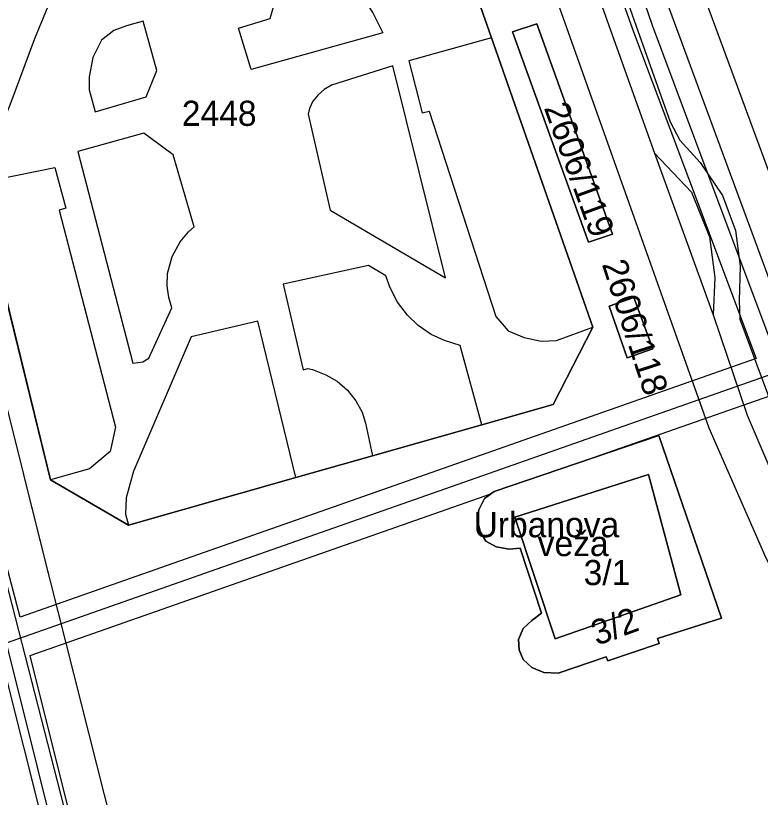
# Model space of a CAD drawing. Extents: x -263423 to -261326, y -1240067 to -1237864.
# Drawn here: x -262823.4 to -262764.1, y -1239574.4 to -1239512.2 of the extents above; entities that cross this region are included whole.
import ezdxf

# ---------------------------------------------------------------- set-up
doc = ezdxf.new("R2010")
doc.units = 0
for name, color, linetype in [('body_kn', 7, 'Continuous'), ('kladpar_druhypozemkov', 7, 'Continuous'), ('kladpar_hranice', 7, 'Continuous'), ('kladpar_parcelnecisla', 7, 'Continuous'), ('kladpar_plochy', 7, 'Continuous'), ('popisy', 7, 'Continuous'), ('tarchy_linie', 7, 'Continuous'), ('zappar_hrandruhpozemk', 7, 'Continuous')]:
    doc.layers.add(name, color=color, linetype=linetype)

msp = doc.modelspace()

# ---------------------------------------------------------------- linework, layer by layer
at = {"layer": 'body_kn'}
for p, q in [((-262813.24, -1239512.62), (-262813.24, -1239512.62)), ((-262803.13, -1239512.4), (-262803.13, -1239512.4)), ((-262814.56, -1239513), (-262814.56, -1239513)), ((-262805.65, -1239513.18), (-262805.65, -1239513.18)), ((-262781.9, -1239512.85), (-262781.9, -1239512.85)), ((-262781.9, -1239512.85), (-262781.9, -1239512.85)), ((-262772.71, -1239512.94), (-262772.71, -1239512.94)), ((-262815.57, -1239513.36), (-262815.57, -1239513.36)), ((-262794.15, -1239513.55), (-262794.15, -1239513.55)), ((-262794.15, -1239513.55), (-262794.15, -1239513.55)), ((-262783.83, -1239513.48), (-262783.83, -1239513.48)), ((-262774.19, -1239513.47), (-262774.19, -1239513.47)), ((-262821.9, -1239514.04), (-262821.9, -1239514.04)), ((-262816.57, -1239514.15), (-262816.57, -1239514.15)), ((-262785.49, -1239513.95), (-262785.49, -1239513.95)), ((-262785.49, -1239513.95), (-262785.49, -1239513.95)), ((-262817.25, -1239515.51), (-262817.25, -1239515.51)), ((-262792.08, -1239515.78), (-262792.08, -1239515.78)), ((-262793.36, -1239516.17), (-262793.36, -1239516.17)), ((-262817.53, -1239517.05), (-262817.53, -1239517.05)), ((-262812.15, -1239516.55), (-262812.15, -1239516.55)), ((-262812.15, -1239516.55), (-262812.15, -1239516.55)), ((-262804.64, -1239516.48), (-262804.64, -1239516.48)), ((-262817.53, -1239518.09), (-262817.53, -1239518.09)), ((-262798.82, -1239518.06), (-262798.82, -1239518.06)), ((-262798.24, -1239517.72), (-262798.24, -1239517.72)), ((-262813, -1239518.65), (-262813, -1239518.65)), ((-262799.29, -1239518.45), (-262799.29, -1239518.45)), ((-262799.72, -1239519), (-262799.72, -1239519)), ((-262817.07, -1239519.85), (-262817.07, -1239519.85)), ((-262800.09, -1239520.04), (-262800.09, -1239520.04)), ((-262799.99, -1239519.57), (-262799.99, -1239519.57)), ((-262791.03, -1239519.92), (-262791.03, -1239519.92)), ((-262790.47, -1239519.78), (-262790.47, -1239519.78)), ((-262771.26, -1239520.65), (-262771.26, -1239520.65)), ((-262813.18, -1239521.55), (-262813.18, -1239521.55)), ((-262770.5, -1239522.11), (-262770.5, -1239522.11)), ((-262818.44, -1239523), (-262818.44, -1239523)), ((-262810.84, -1239523.26), (-262810.84, -1239523.26)), ((-262810.84, -1239523.26), (-262810.84, -1239523.26)), ((-262772.53, -1239523.13), (-262772.53, -1239523.13)), ((-262772.53, -1239523.13), (-262772.53, -1239523.13)), ((-262768.89, -1239523.87), (-262768.89, -1239523.87)), ((-262820.27, -1239524.28), (-262820.27, -1239524.28)), ((-262769.81, -1239525.13), (-262769.81, -1239525.13)), ((-262768.34, -1239524.58), (-262768.34, -1239524.58)), ((-262769.58, -1239526.25), (-262769.58, -1239526.25)), ((-262769.58, -1239526.25), (-262769.58, -1239526.25)), ((-262767.09, -1239526.51), (-262767.09, -1239526.51)), ((-262819.39, -1239527.51), (-262819.39, -1239527.51)), ((-262819.92, -1239527.66), (-262819.92, -1239527.66)), ((-262798.35, -1239527.68), (-262798.35, -1239527.68)), ((-262809.62, -1239529.4), (-262809.62, -1239529.4)), ((-262809.17, -1239529), (-262809.17, -1239529)), ((-262766.07, -1239529.3), (-262766.07, -1239529.3)), ((-262775.87, -1239529.59), (-262775.87, -1239529.59)), ((-262768.15, -1239529.79), (-262768.15, -1239529.79)), ((-262768.15, -1239529.79), (-262768.15, -1239529.79)), ((-262810.3, -1239530.2), (-262810.3, -1239530.2)), ((-262777.77, -1239530.22), (-262777.77, -1239530.22)), ((-262810.93, -1239531.35), (-262810.93, -1239531.35)), ((-262795.29, -1239532.08), (-262795.29, -1239532.08)), ((-262765.69, -1239532.12), (-262765.69, -1239532.12)), ((-262811.31, -1239532.7), (-262811.31, -1239532.7)), ((-262793.92, -1239532.89), (-262793.92, -1239532.89)), ((-262789.17, -1239533.07), (-262789.17, -1239533.07)), ((-262789.17, -1239533.07), (-262789.17, -1239533.07)), ((-262767.72, -1239533.02), (-262767.72, -1239533.02)), ((-262767.72, -1239533.02), (-262767.72, -1239533.02)), ((-262811.34, -1239533.7), (-262811.34, -1239533.7)), ((-262802.08, -1239533.56), (-262802.08, -1239533.56)), ((-262793.57, -1239533.86), (-262793.57, -1239533.86)), ((-262811.19, -1239534.62), (-262811.19, -1239534.62)), ((-262792.98, -1239535), (-262792.98, -1239535)), ((-262774.15, -1239534.62), (-262774.15, -1239534.62)), ((-262765.78, -1239534.88), (-262765.78, -1239534.88)), ((-262810.96, -1239535.44), (-262810.96, -1239535.44)), ((-262776.13, -1239535.32), (-262776.13, -1239535.32)), ((-262792.2, -1239536.04), (-262792.2, -1239536.04)), ((-262785.16, -1239536.14), (-262785.16, -1239536.14)), ((-262767.85, -1239535.99), (-262767.85, -1239535.99)), ((-262804.11, -1239536.5), (-262804.11, -1239536.5)), ((-262791.33, -1239536.86), (-262791.33, -1239536.86)), ((-262765.73, -1239536.35), (-262765.73, -1239536.35)), ((-262790.31, -1239537.56), (-262790.31, -1239537.56)), ((-262784.18, -1239537.27), (-262784.18, -1239537.27)), ((-262777.42, -1239536.99), (-262777.42, -1239536.99)), ((-262777.42, -1239536.99), (-262777.42, -1239536.99)), ((-262809.42, -1239537.75), (-262809.42, -1239537.75)), ((-262789.25, -1239538.05), (-262789.25, -1239538.05)), ((-262782.89, -1239537.82), (-262782.89, -1239537.82)), ((-262781.55, -1239538.1), (-262781.55, -1239538.1)), ((-262780.31, -1239538.04), (-262780.31, -1239538.04)), ((-262787.99, -1239538.44), (-262787.99, -1239538.44)), ((-262772.65, -1239538.72), (-262772.65, -1239538.72)), ((-262774.69, -1239539.43), (-262774.69, -1239539.43)), ((-262774.69, -1239539.43), (-262774.69, -1239539.43)), ((-262814.07, -1239539.86), (-262814.07, -1239539.86)), ((-262813.26, -1239539.75), (-262813.26, -1239539.75)), ((-262812.8, -1239539.46), (-262812.8, -1239539.46)), ((-262764.43, -1239539.49), (-262764.43, -1239539.49)), ((-262800.5, -1239540.37), (-262800.5, -1239540.37)), ((-262800.14, -1239540.28), (-262800.14, -1239540.28)), ((-262799.76, -1239540.36), (-262799.76, -1239540.36)), ((-262798.7, -1239540.77), (-262798.7, -1239540.77)), ((-262797.79, -1239541.29), (-262797.79, -1239541.29)), ((-262796.98, -1239542), (-262796.98, -1239542)), ((-262796.3, -1239542.85), (-262796.3, -1239542.85)), ((-262780.58, -1239543.13), (-262780.58, -1239543.13)), ((-262795.8, -1239543.75), (-262795.8, -1239543.75)), ((-262765.15, -1239543.98), (-262765.15, -1239543.98)), ((-262815.45, -1239544.95), (-262815.45, -1239544.95)), ((-262795.53, -1239544.64), (-262795.53, -1239544.64)), ((-262786.28, -1239544.75), (-262786.28, -1239544.75)), ((-262786.28, -1239544.75), (-262786.28, -1239544.75)), ((-262768.19, -1239544.99), (-262768.19, -1239544.99)), ((-262772.16, -1239545.6), (-262772.16, -1239545.6)), ((-262772.16, -1239545.6), (-262772.16, -1239545.6)), ((-262815.86, -1239546.87), (-262815.86, -1239546.87)), ((-262794.97, -1239547.22), (-262794.97, -1239547.22)), ((-262777.37, -1239547.37), (-262777.37, -1239547.37)), ((-262777.37, -1239547.37), (-262777.37, -1239547.37)), ((-262817.51, -1239548.27), (-262817.51, -1239548.27)), ((-262814, -1239548.46), (-262814, -1239548.46)), ((-262813.9, -1239548.2), (-262813.9, -1239548.2)), ((-262773, -1239548.72), (-262773, -1239548.72)), ((-262773, -1239548.72), (-262773, -1239548.72)), ((-262820.61, -1239549.15), (-262820.61, -1239549.15)), ((-262801.09, -1239548.96), (-262801.09, -1239548.96)), ((-262801.09, -1239548.96), (-262801.09, -1239548.96)), ((-262814.59, -1239550.58), (-262814.59, -1239550.58)), ((-262786.07, -1239550.63), (-262786.07, -1239550.63)), ((-262785.55, -1239550.24), (-262785.55, -1239550.24)), ((-262785.3, -1239550.06), (-262785.3, -1239550.06)), ((-262814.64, -1239551.87), (-262814.64, -1239551.87)), ((-262786.51, -1239551.52), (-262786.51, -1239551.52)), ((-262786.64, -1239552.28), (-262786.64, -1239552.28)), ((-262783.65, -1239552.11), (-262783.65, -1239552.11)), ((-262814.4, -1239552.74), (-262814.4, -1239552.74)), ((-262786.39, -1239553.24), (-262786.39, -1239553.24)), ((-262785.95, -1239554.01), (-262785.95, -1239554.01)), ((-262821.27, -1239554.78), (-262821.27, -1239554.78)), ((-262785.12, -1239554.46), (-262785.12, -1239554.46)), ((-262784.1, -1239554.65), (-262784.1, -1239554.65)), ((-262783.21, -1239554.59), (-262783.21, -1239554.59)), ((-262770.42, -1239558.29), (-262770.42, -1239558.29)), ((-262781.51, -1239559.76), (-262781.51, -1239559.76)), ((-262823.03, -1239560.07), (-262823.03, -1239560.07)), ((-262782.28, -1239560.33), (-262782.28, -1239560.33)), ((-262767.18, -1239560.15), (-262767.18, -1239560.15)), ((-262782.98, -1239560.96), (-262782.98, -1239560.96)), ((-262783.36, -1239561.85), (-262783.36, -1239561.85)), ((-262780.43, -1239561.8), (-262780.43, -1239561.8)), ((-262772.28, -1239561.78), (-262772.28, -1239561.78)), ((-262772.15, -1239562.16), (-262772.15, -1239562.16)), ((-262783.3, -1239562.68), (-262783.3, -1239562.68)), ((-262822.24, -1239563.13), (-262822.24, -1239563.13)), ((-262782.99, -1239563.45), (-262782.99, -1239563.45)), ((-262776.36, -1239563.23), (-262776.36, -1239563.23)), ((-262776.24, -1239563.55), (-262776.24, -1239563.55)), ((-262782.29, -1239564.09), (-262782.29, -1239564.09)), ((-262781.33, -1239564.48), (-262781.33, -1239564.48)), ((-262780.19, -1239564.54), (-262780.19, -1239564.54))]:
    msp.add_line(p, q, dxfattribs=at)
at = {"layer": 'kladpar_druhypozemkov'}
for p, q in [((-262781.59, -1239517.43), (-262781.59, -1239517.43)), ((-262807.11, -1239518.72), (-262807.11, -1239518.72)), ((-262773.73, -1239536.57), (-262773.73, -1239536.57)), ((-262776.22, -1239555.69), (-262776.22, -1239555.69)), ((-262771.35, -1239560.48), (-262771.35, -1239560.48))]:
    msp.add_line(p, q, dxfattribs=at)
at = {"layer": 'kladpar_hranice'}
msp.add_line((-262785.3, -1239550.06), (-262772.16, -1239545.6), dxfattribs=at)
for points in [[(-262777.42, -1239536.99), (-262780.58, -1239543.13), (-262786.28, -1239544.75), (-262794.97, -1239547.22), (-262801.09, -1239548.96), (-262814.4, -1239552.74), (-262820.61, -1239549.15), (-262826.44, -1239525.53), (-262827.06, -1239522.99), (-262831.86, -1239503.86), (-262832.32, -1239501.97), (-262836.94, -1239483.19), (-262833.19, -1239476.89), (-262825.47, -1239474.72), (-262823.38, -1239474.13), (-262815.03, -1239471.78), (-262812.9, -1239471.19), (-262806.51, -1239469.39), (-262799.94, -1239472.77), (-262793.39, -1239491.37), (-262792.76, -1239493.2), (-262786.35, -1239511.54), (-262785.49, -1239513.95), (-262777.42, -1239536.99)], [(-262780.58, -1239543.13), (-262777.42, -1239536.99), (-262785.49, -1239513.95), (-262786.35, -1239511.54), (-262792.76, -1239493.2), (-262793.39, -1239491.37), (-262799.94, -1239472.77), (-262806.51, -1239469.39), (-262812.9, -1239471.19), (-262815.03, -1239471.78), (-262823.38, -1239474.13), (-262825.47, -1239474.72), (-262833.19, -1239476.89), (-262836.94, -1239483.19), (-262832.32, -1239501.97), (-262831.86, -1239503.86), (-262827.06, -1239522.99), (-262826.44, -1239525.53), (-262820.61, -1239549.15), (-262814.4, -1239552.74), (-262801.09, -1239548.96), (-262794.97, -1239547.22), (-262786.28, -1239544.75), (-262780.58, -1239543.13)], [(-262781.9, -1239512.85), (-262775.87, -1239529.59), (-262777.77, -1239530.22), (-262783.83, -1239513.48), (-262781.9, -1239512.85)], [(-262775.87, -1239529.59), (-262781.9, -1239512.85), (-262783.83, -1239513.48), (-262777.77, -1239530.22), (-262775.87, -1239529.59)], [(-262774.69, -1239539.43), (-262776.13, -1239535.32), (-262774.15, -1239534.62), (-262772.65, -1239538.72), (-262774.69, -1239539.43)], [(-262776.13, -1239535.32), (-262774.69, -1239539.43), (-262772.65, -1239538.72), (-262774.15, -1239534.62), (-262776.13, -1239535.32)], [(-262772.16, -1239545.6), (-262767.18, -1239560.15), (-262772.28, -1239561.78), (-262772.15, -1239562.16), (-262776.24, -1239563.55), (-262776.36, -1239563.23), (-262780.19, -1239564.54), (-262781.33, -1239564.48), (-262782.29, -1239564.09), (-262782.99, -1239563.45), (-262783.3, -1239562.68), (-262783.36, -1239561.85), (-262782.98, -1239560.96), (-262782.28, -1239560.33), (-262781.51, -1239559.76), (-262783.21, -1239554.59), (-262784.1, -1239554.65), (-262785.12, -1239554.46), (-262785.95, -1239554.01), (-262786.39, -1239553.24), (-262786.64, -1239552.28), (-262786.51, -1239551.52), (-262786.07, -1239550.63), (-262785.3, -1239550.06)], [(-262767.18, -1239560.15), (-262772.16, -1239545.6), (-262785.3, -1239550.06), (-262786.07, -1239550.63), (-262786.51, -1239551.52), (-262786.64, -1239552.28), (-262786.39, -1239553.24), (-262785.95, -1239554.01), (-262785.12, -1239554.46), (-262784.1, -1239554.65), (-262783.21, -1239554.59), (-262781.51, -1239559.76), (-262782.28, -1239560.33), (-262782.98, -1239560.96), (-262783.36, -1239561.85), (-262783.3, -1239562.68), (-262782.99, -1239563.45), (-262782.29, -1239564.09), (-262781.33, -1239564.48), (-262780.19, -1239564.54), (-262776.36, -1239563.23), (-262776.24, -1239563.55), (-262772.15, -1239562.16), (-262772.28, -1239561.78), (-262767.18, -1239560.15)], [(-262773, -1239548.72), (-262770.42, -1239558.29), (-262780.43, -1239561.8), (-262783.65, -1239552.11), (-262773, -1239548.72)], [(-262770.42, -1239558.29), (-262773, -1239548.72), (-262783.65, -1239552.11), (-262780.43, -1239561.8), (-262770.42, -1239558.29)]]:
    msp.add_lwpolyline(points, dxfattribs=at)
at = {"layer": 'kladpar_plochy'}
for p, q in [((-262785.49, -1239513.95), (-262786.35, -1239511.54)), ((-262781.9, -1239512.85), (-262783.83, -1239513.48)), ((-262775.87, -1239529.59), (-262781.9, -1239512.85)), ((-262783.83, -1239513.48), (-262777.77, -1239530.22)), ((-262777.42, -1239536.99), (-262785.49, -1239513.95)), ((-262826.44, -1239525.53), (-262820.61, -1239549.15)), ((-262777.77, -1239530.22), (-262775.87, -1239529.59)), ((-262774.15, -1239534.62), (-262776.13, -1239535.32)), ((-262772.65, -1239538.72), (-262774.15, -1239534.62)), ((-262776.13, -1239535.32), (-262774.69, -1239539.43)), ((-262780.58, -1239543.13), (-262777.42, -1239536.99)), ((-262774.69, -1239539.43), (-262772.65, -1239538.72)), ((-262786.28, -1239544.75), (-262780.58, -1239543.13)), ((-262794.97, -1239547.22), (-262786.28, -1239544.75)), ((-262785.3, -1239550.06), (-262772.16, -1239545.6)), ((-262772.16, -1239545.6), (-262785.3, -1239550.06)), ((-262772.16, -1239545.6), (-262767.18, -1239560.15)), ((-262767.18, -1239560.15), (-262772.16, -1239545.6)), ((-262801.09, -1239548.96), (-262794.97, -1239547.22)), ((-262773, -1239548.72), (-262783.65, -1239552.11)), ((-262770.42, -1239558.29), (-262773, -1239548.72)), ((-262820.61, -1239549.15), (-262814.4, -1239552.74)), ((-262814.4, -1239552.74), (-262801.09, -1239548.96)), ((-262786.51, -1239551.52), (-262786.07, -1239550.63)), ((-262786.07, -1239550.63), (-262786.51, -1239551.52)), ((-262786.07, -1239550.63), (-262785.3, -1239550.06)), ((-262785.3, -1239550.06), (-262786.07, -1239550.63)), ((-262786.64, -1239552.28), (-262786.51, -1239551.52)), ((-262786.51, -1239551.52), (-262786.64, -1239552.28)), ((-262786.39, -1239553.24), (-262786.64, -1239552.28)), ((-262786.64, -1239552.28), (-262786.39, -1239553.24)), ((-262783.65, -1239552.11), (-262780.43, -1239561.8)), ((-262785.95, -1239554.01), (-262786.39, -1239553.24)), ((-262786.39, -1239553.24), (-262785.95, -1239554.01)), ((-262785.12, -1239554.46), (-262785.95, -1239554.01)), ((-262785.95, -1239554.01), (-262785.12, -1239554.46)), ((-262784.1, -1239554.65), (-262785.12, -1239554.46)), ((-262785.12, -1239554.46), (-262784.1, -1239554.65)), ((-262783.21, -1239554.59), (-262784.1, -1239554.65)), ((-262784.1, -1239554.65), (-262783.21, -1239554.59)), ((-262781.51, -1239559.76), (-262783.21, -1239554.59)), ((-262783.21, -1239554.59), (-262781.51, -1239559.76)), ((-262780.43, -1239561.8), (-262770.42, -1239558.29)), ((-262782.28, -1239560.33), (-262781.51, -1239559.76)), ((-262781.51, -1239559.76), (-262782.28, -1239560.33)), ((-262782.98, -1239560.96), (-262782.28, -1239560.33)), ((-262782.28, -1239560.33), (-262782.98, -1239560.96)), ((-262767.18, -1239560.15), (-262772.28, -1239561.78)), ((-262772.28, -1239561.78), (-262767.18, -1239560.15)), ((-262783.36, -1239561.85), (-262782.98, -1239560.96)), ((-262782.98, -1239560.96), (-262783.36, -1239561.85)), ((-262783.3, -1239562.68), (-262783.36, -1239561.85)), ((-262783.36, -1239561.85), (-262783.3, -1239562.68)), ((-262772.28, -1239561.78), (-262772.15, -1239562.16)), ((-262772.15, -1239562.16), (-262772.28, -1239561.78)), ((-262772.15, -1239562.16), (-262776.24, -1239563.55)), ((-262776.24, -1239563.55), (-262772.15, -1239562.16)), ((-262782.99, -1239563.45), (-262783.3, -1239562.68)), ((-262783.3, -1239562.68), (-262782.99, -1239563.45)), ((-262782.29, -1239564.09), (-262782.99, -1239563.45)), ((-262782.99, -1239563.45), (-262782.29, -1239564.09)), ((-262776.36, -1239563.23), (-262780.19, -1239564.54)), ((-262780.19, -1239564.54), (-262776.36, -1239563.23)), ((-262776.24, -1239563.55), (-262776.36, -1239563.23)), ((-262776.36, -1239563.23), (-262776.24, -1239563.55)), ((-262781.33, -1239564.48), (-262782.29, -1239564.09)), ((-262782.29, -1239564.09), (-262781.33, -1239564.48)), ((-262780.19, -1239564.54), (-262781.33, -1239564.48)), ((-262781.33, -1239564.48), (-262780.19, -1239564.54))]:
    msp.add_line(p, q, dxfattribs=at)
for points in [[(-262777.42, -1239536.99), (-262780.58, -1239543.13), (-262786.28, -1239544.75), (-262794.97, -1239547.22), (-262801.09, -1239548.96), (-262814.4, -1239552.74), (-262820.61, -1239549.15), (-262826.44, -1239525.53), (-262827.06, -1239522.99), (-262831.86, -1239503.86), (-262832.32, -1239501.97), (-262836.94, -1239483.19), (-262833.19, -1239476.89), (-262825.47, -1239474.72), (-262823.38, -1239474.13), (-262815.03, -1239471.78), (-262812.9, -1239471.19), (-262806.51, -1239469.39), (-262799.94, -1239472.77), (-262793.39, -1239491.37), (-262792.76, -1239493.2), (-262786.35, -1239511.54), (-262785.49, -1239513.95)], [(-262781.9, -1239512.85), (-262775.87, -1239529.59), (-262777.77, -1239530.22), (-262783.83, -1239513.48)], [(-262774.69, -1239539.43), (-262776.13, -1239535.32), (-262774.15, -1239534.62), (-262772.65, -1239538.72)], [(-262773, -1239548.72), (-262770.42, -1239558.29), (-262780.43, -1239561.8), (-262783.65, -1239552.11)]]:
    msp.add_lwpolyline(points, close=True, dxfattribs=at)
at = {"layer": 'tarchy_linie'}
msp.add_line((-262824.12, -1239562.12), (-262762.39, -1239540.44), dxfattribs=at)
for points in [[(-262876.1, -1239267.26), (-262859.65, -1239272.11), (-262836.46, -1239332.83), (-262813.8, -1239395.79), (-262782.96, -1239480.21), (-262751.68, -1239564.86), (-262738.56, -1239596.25), (-262720.83, -1239681.08), (-262703.16, -1239765.24), (-262676.39, -1239868.22), (-262673.88, -1239876.15)], [(-262839.23, -1239333.86), (-262816.57, -1239396.8), (-262785.73, -1239481.23), (-262774.19, -1239513.47), (-262769.81, -1239525.13), (-262764.43, -1239539.49), (-262823.03, -1239560.07), (-262828.03, -1239541.17)], [(-262832.34, -1239334.07), (-262822.09, -1239362.81), (-262810.73, -1239393.4), (-262809.04, -1239400.21), (-262780.19, -1239479.19), (-262748.93, -1239563.78), (-262735.73, -1239595.37)], [(-262823.57, -1239363.35), (-262812.24, -1239393.87), (-262809.91, -1239403.26), (-262807.28, -1239415.08), (-262804.14, -1239425.13), (-262800.67, -1239434.59), (-262794.52, -1239451.76), (-262788.36, -1239468.58), (-262785.28, -1239477.34), (-262782.16, -1239485.92), (-262777.56, -1239498.77), (-262772.71, -1239512.94), (-262768.34, -1239524.58), (-262762.39, -1239540.44), (-262759.49, -1239548.37), (-262753.87, -1239563.03), (-262748.59, -1239573.7), (-262744.09, -1239582.93)], [(-262777.37, -1239547.37), (-262763.34, -1239542.44), (-262760.97, -1239548.92), (-262754.61, -1239565.5), (-262741.39, -1239597.13)], [(-262817.65, -1239581.52), (-262822.24, -1239563.13), (-262785.55, -1239550.24), (-262785.3, -1239550.06), (-262777.37, -1239547.37)], [(-262819.18, -1239581.91), (-262824.12, -1239562.12)]]:
    msp.add_lwpolyline(points, dxfattribs=at)
at = {"layer": 'zappar_hrandruhpozemk'}
for p, q in [((-262796.56, -1239455.53), (-262772.53, -1239523.13)), ((-262799.57, -1239456.83), (-262768.19, -1239544.99)), ((-262805.65, -1239513.18), (-262803.13, -1239512.4)), ((-262789.17, -1239533.07), (-262793.36, -1239516.17)), ((-262813, -1239518.65), (-262812.15, -1239516.55)), ((-262817.07, -1239519.85), (-262813, -1239518.65)), ((-262790.47, -1239519.78), (-262785.16, -1239536.14)), ((-262818.44, -1239523), (-262814.07, -1239539.86)), ((-262772.53, -1239523.13), (-262767.85, -1239535.99)), ((-262772.53, -1239523.13), (-262769.58, -1239526.25)), ((-262769.58, -1239526.25), (-262768.15, -1239529.79)), ((-262767.09, -1239526.51), (-262766.07, -1239529.3)), ((-262819.92, -1239527.66), (-262815.45, -1239544.95)), ((-262768.15, -1239529.79), (-262767.72, -1239533.02)), ((-262802.08, -1239533.56), (-262800.5, -1239540.37))]:
    msp.add_line(p, q, dxfattribs=at)
for points in [[(-262794.57, -1239455.03), (-262771.26, -1239520.65), (-262770.5, -1239522.11), (-262768.89, -1239523.87), (-262767.09, -1239526.51)], [(-262842.45, -1239469.8), (-262821.27, -1239554.78), (-262807.74, -1239608.23)], [(-262824.2, -1239504.69), (-262822.01, -1239507.01), (-262820.81, -1239509.18), (-262820.66, -1239511.01), (-262821.9, -1239514.04), (-262823.85, -1239519.31), (-262825.2, -1239522.46), (-262827.06, -1239522.99)], [(-262803.13, -1239512.4), (-262802.86, -1239511.48), (-262802.38, -1239510.62), (-262801.73, -1239509.98), (-262801.17, -1239509.64), (-262800.08, -1239509.31), (-262798.49, -1239509.29), (-262797.44, -1239509.6), (-262796.23, -1239510.32), (-262795.65, -1239510.91), (-262794.95, -1239511.97), (-262794.15, -1239513.55)], [(-262812.15, -1239516.55), (-262813.24, -1239512.62), (-262814.56, -1239513), (-262815.57, -1239513.36), (-262816.57, -1239514.15), (-262817.25, -1239515.51), (-262817.53, -1239517.05), (-262817.53, -1239518.09), (-262817.07, -1239519.85)], [(-262794.15, -1239513.55), (-262804.64, -1239516.48), (-262805.65, -1239513.18)], [(-262785.49, -1239513.95), (-262792.08, -1239515.78), (-262791.03, -1239519.92), (-262790.47, -1239519.78)], [(-262793.36, -1239516.17), (-262798.24, -1239517.72), (-262798.82, -1239518.06), (-262799.29, -1239518.45), (-262799.72, -1239519), (-262799.99, -1239519.57), (-262800.09, -1239520.04), (-262798.35, -1239527.68), (-262789.17, -1239533.07)], [(-262810.84, -1239523.26), (-262813.18, -1239521.55), (-262818.44, -1239523)], [(-262814.07, -1239539.86), (-262813.26, -1239539.75), (-262812.8, -1239539.46), (-262810.96, -1239535.44), (-262811.19, -1239534.62), (-262811.34, -1239533.7), (-262811.31, -1239532.7), (-262810.93, -1239531.35), (-262810.3, -1239530.2), (-262809.62, -1239529.4), (-262809.17, -1239529), (-262810.84, -1239523.26)], [(-262826.44, -1239525.53), (-262820.27, -1239524.28), (-262819.39, -1239527.51), (-262819.92, -1239527.66)], [(-262766.07, -1239529.3), (-262765.69, -1239532.12), (-262765.78, -1239534.88), (-262765.73, -1239536.35), (-262763.09, -1239543.4), (-262759.06, -1239552.96), (-262757.44, -1239556.11), (-262748.02, -1239572.92), (-262743.75, -1239580.94)], [(-262786.28, -1239544.75), (-262787.99, -1239538.44), (-262789.25, -1239538.05), (-262790.31, -1239537.56), (-262791.33, -1239536.86), (-262792.2, -1239536.04), (-262792.98, -1239535), (-262793.57, -1239533.86), (-262793.92, -1239532.89), (-262795.29, -1239532.08), (-262802.08, -1239533.56)], [(-262767.72, -1239533.02), (-262767.85, -1239535.99), (-262765.15, -1239543.98), (-262760.83, -1239554.04), (-262759.14, -1239557.27)], [(-262785.16, -1239536.14), (-262784.18, -1239537.27), (-262782.89, -1239537.82), (-262781.55, -1239538.1), (-262780.31, -1239538.04), (-262777.42, -1239536.99)], [(-262801.09, -1239548.96), (-262804.11, -1239536.5), (-262809.42, -1239537.75)], [(-262809.42, -1239537.75), (-262813.9, -1239548.2), (-262814, -1239548.46)], [(-262800.5, -1239540.37), (-262800.14, -1239540.28), (-262799.76, -1239540.36), (-262798.7, -1239540.77), (-262797.79, -1239541.29), (-262796.98, -1239542), (-262796.3, -1239542.85), (-262795.8, -1239543.75), (-262795.53, -1239544.64), (-262794.97, -1239547.22)], [(-262815.45, -1239544.95), (-262815.86, -1239546.87), (-262817.51, -1239548.27), (-262820.61, -1239549.15)], [(-262768.19, -1239544.99), (-262763.66, -1239555.35), (-262761.43, -1239559.75), (-262746.87, -1239586.22)], [(-262830.57, -1239546.6), (-262828.97, -1239550.69), (-262826.73, -1239554.72), (-262818.83, -1239586.19), (-262817.95, -1239589.84), (-262814.28, -1239605.22), (-262811.64, -1239613.64)], [(-262814, -1239548.46), (-262814.59, -1239550.58), (-262814.64, -1239551.87), (-262814.4, -1239552.74)], [(-262825.26, -1239553.06), (-262815.95, -1239589.25), (-262815.51, -1239591.18), (-262811.8, -1239605.98), (-262809.75, -1239613.21), (-262806.65, -1239620.73), (-262804.4, -1239624.89)]]:
    msp.add_lwpolyline(points, dxfattribs=at)

# ---------------------------------------------------------------- texts
at = {"layer": 'kladpar_parcelnecisla'}
for s, p in [('2448', (-262810.16, -1239520.96)), ('3/1', (-262778.16, -1239557.52))]:
    msp.add_text(s, height=2, dxfattribs=at).set_placement(p)
for s, rotation, p in [('2606/119', 290, (-262781.343, -1239519.519)), ('2606/118', 288, (-262776.722, -1239531.968)), ('3/2', 20, (-262777.107, -1239562.361))]:
    msp.add_text(s, height=2, rotation=rotation, dxfattribs=at).set_placement(p)
at = {"layer": 'popisy'}
for s, p in [('Urbanova', (-262786.925, -1239553.71)), ('veža', (-262781.821, -1239555.21))]:
    msp.add_text(s, height=2, dxfattribs=at).set_placement(p)

doc.saveas('drawing.dxf')
